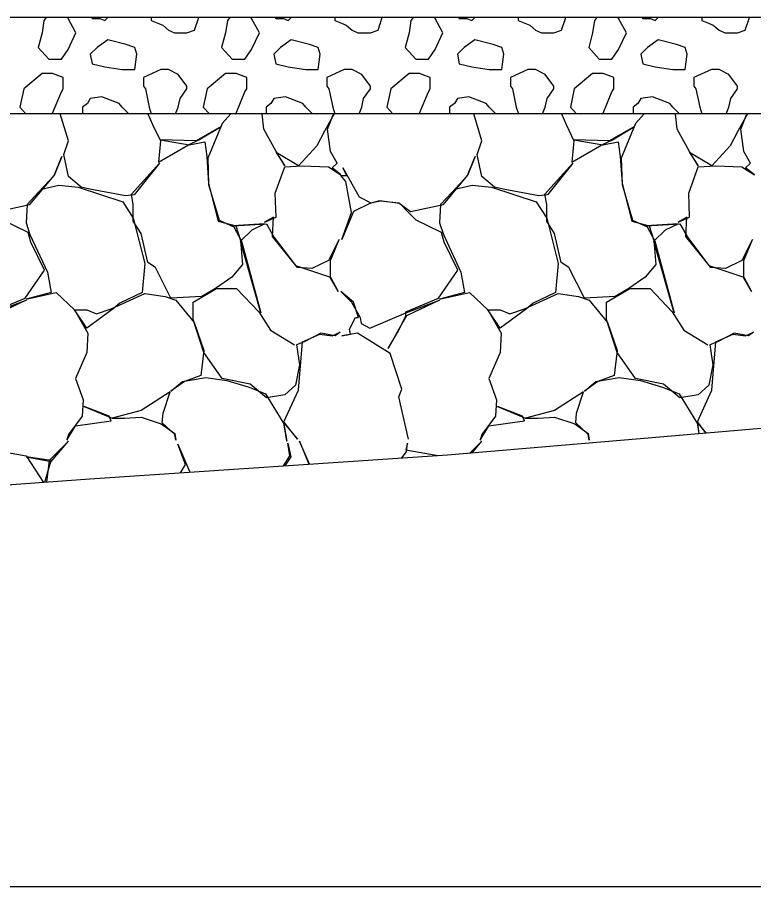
# Model space of a CAD drawing. Extents: x -26 to 4781, y -31 to 24738.
# Drawn here: x 2278.57 to 2286.2, y 7500 to 7509 of the extents above; entities that cross this region are included whole.
import ezdxf

# ---------------------------------------------------------------- set-up
doc = ezdxf.new("R2010")
doc.units = 0
for name, color, linetype in [('DESIGN - SHEET - Light Grid', 7, 'Continuous'), ('DESIGN - TRANSPORTATION - Proposed Layout Patterning', 7, 'Continuous'), ('GEOTECHNICAL – SCRATCH – Level 1', 7, 'Continuous'), ('SURVEY - GROUND - Top of Ground', 7, 'Continuous')]:
    doc.layers.add(name, color=color, linetype=linetype)

msp = doc.modelspace()

# ---------------------------------------------------------------- linework, layer by layer
at = {"layer": 'DESIGN - SHEET - Light Grid'}
msp.add_line((2000, 7500), (2300, 7500), dxfattribs=at)
at = {"layer": 'DESIGN - TRANSPORTATION - Proposed Layout Patterning'}
for p, q in [((2278.83, 7508.4191), (2278.64, 7508.2591)), ((2280.73, 7508.4191), (2280.54, 7508.2591)), ((2282.63, 7508.4191), (2282.44, 7508.2591)), ((2284.53, 7508.4191), (2284.34, 7508.2591)), ((2279.88, 7508.2891), (2279.9, 7508.2591)), ((2281.78, 7508.2891), (2281.8, 7508.2591)), ((2283.68, 7508.2891), (2283.7, 7508.2591)), ((2285.58, 7508.2891), (2285.6, 7508.2591))]:
    msp.add_line(p, q, dxfattribs=at)
for points in [[(2278.83, 7508.8391), (2278.79, 7508.6891), (2278.9, 7508.5691), (2279.03, 7508.5691), (2279.1, 7508.6691), (2279.18, 7508.8391), (2279.1, 7508.9891), (2279.0891, 7509)], [(2278.8731, 7509), (2278.85, 7508.9691), (2278.83, 7508.8391)], [(2279.3445, 7509), (2279.35, 7508.9891), (2279.43, 7508.9891), (2279.48, 7508.9691), (2279.5109, 7509)], [(2279.96, 7509), (2279.96, 7508.9691), (2280.03, 7508.9391), (2280.08, 7508.9191), (2280.14, 7508.8691)], [(2280.14, 7508.8691), (2280.2, 7508.8391), (2280.33, 7508.8391), (2280.41, 7508.8691), (2280.45, 7508.9891), (2280.45, 7509)], [(2280.73, 7508.8391), (2280.69, 7508.6891), (2280.8, 7508.5691), (2280.93, 7508.5691), (2281, 7508.6691), (2281.08, 7508.8391), (2281, 7508.9891), (2280.9891, 7509)], [(2280.7731, 7509), (2280.75, 7508.9691), (2280.73, 7508.8391)], [(2281.2445, 7509), (2281.25, 7508.9891), (2281.33, 7508.9891), (2281.38, 7508.9691), (2281.4109, 7509)], [(2281.86, 7509), (2281.86, 7508.9691), (2281.93, 7508.9391), (2281.98, 7508.9191), (2282.04, 7508.8691)], [(2282.04, 7508.8691), (2282.1, 7508.8391), (2282.23, 7508.8391), (2282.31, 7508.8691), (2282.35, 7508.9891), (2282.35, 7509)], [(2282.63, 7508.8391), (2282.59, 7508.6891), (2282.7, 7508.5691), (2282.83, 7508.5691), (2282.9, 7508.6691), (2282.98, 7508.8391), (2282.9, 7508.9891), (2282.8891, 7509)], [(2282.6731, 7509), (2282.65, 7508.9691), (2282.63, 7508.8391)], [(2283.1445, 7509), (2283.15, 7508.9891), (2283.23, 7508.9891), (2283.28, 7508.9691), (2283.3109, 7509)], [(2283.76, 7509), (2283.76, 7508.9691), (2283.83, 7508.9391), (2283.88, 7508.9191), (2283.94, 7508.8691)], [(2283.94, 7508.8691), (2284, 7508.8391), (2284.13, 7508.8391), (2284.21, 7508.8691), (2284.25, 7508.9891), (2284.25, 7509)], [(2284.53, 7508.8391), (2284.49, 7508.6891), (2284.6, 7508.5691), (2284.73, 7508.5691), (2284.8, 7508.6691), (2284.88, 7508.8391), (2284.8, 7508.9891), (2284.7891, 7509)], [(2284.5731, 7509), (2284.55, 7508.9691), (2284.53, 7508.8391)], [(2285.0445, 7509), (2285.05, 7508.9891), (2285.13, 7508.9891), (2285.18, 7508.9691), (2285.2109, 7509)], [(2285.66, 7509), (2285.66, 7508.9691), (2285.73, 7508.9391), (2285.78, 7508.9191), (2285.84, 7508.8691)], [(2285.84, 7508.8691), (2285.9, 7508.8391), (2286.03, 7508.8391), (2286.11, 7508.8691), (2286.15, 7508.9891), (2286.15, 7509)], [(2279.79, 7508.6891), (2279.7, 7508.7191), (2279.51, 7508.7691), (2279.4, 7508.6891), (2279.33, 7508.6191), (2279.35, 7508.5191), (2279.48, 7508.4891), (2279.66, 7508.4591), (2279.79, 7508.4591), (2279.81, 7508.6191), (2279.79, 7508.6891)], [(2281.69, 7508.6891), (2281.6, 7508.7191), (2281.41, 7508.7691), (2281.3, 7508.6891), (2281.23, 7508.6191), (2281.25, 7508.5191), (2281.38, 7508.4891), (2281.56, 7508.4591), (2281.69, 7508.4591), (2281.71, 7508.6191), (2281.69, 7508.6891)], [(2283.59, 7508.6891), (2283.5, 7508.7191), (2283.31, 7508.7691), (2283.2, 7508.6891), (2283.13, 7508.6191), (2283.15, 7508.5191), (2283.28, 7508.4891), (2283.46, 7508.4591), (2283.59, 7508.4591), (2283.61, 7508.6191), (2283.59, 7508.6891)], [(2285.49, 7508.6891), (2285.4, 7508.7191), (2285.21, 7508.7691), (2285.1, 7508.6891), (2285.03, 7508.6191), (2285.05, 7508.5191), (2285.18, 7508.4891), (2285.36, 7508.4591), (2285.49, 7508.4591), (2285.51, 7508.6191), (2285.49, 7508.6891)], [(2280.14, 7508.4591), (2280.08, 7508.4591), (2280.06, 7508.4591), (2279.88, 7508.3791), (2279.88, 7508.2891)], [(2280.33, 7508.2591), (2280.33, 7508.2891), (2280.24, 7508.4091), (2280.14, 7508.4591)], [(2282.04, 7508.4591), (2281.98, 7508.4591), (2281.96, 7508.4591), (2281.78, 7508.3791), (2281.78, 7508.2891)], [(2282.23, 7508.2591), (2282.23, 7508.2891), (2282.14, 7508.4091), (2282.04, 7508.4591)], [(2283.94, 7508.4591), (2283.88, 7508.4591), (2283.86, 7508.4591), (2283.68, 7508.3791), (2283.68, 7508.2891)], [(2284.13, 7508.2591), (2284.13, 7508.2891), (2284.04, 7508.4091), (2283.94, 7508.4591)], [(2285.84, 7508.4591), (2285.78, 7508.4591), (2285.76, 7508.4591), (2285.58, 7508.3791), (2285.58, 7508.2891)], [(2286.03, 7508.2591), (2286.03, 7508.2891), (2285.94, 7508.4091), (2285.84, 7508.4591)], [(2279.05, 7508.2591), (2279.05, 7508.3791), (2278.94, 7508.4191), (2278.83, 7508.4191)], [(2280.95, 7508.2591), (2280.95, 7508.3791), (2280.84, 7508.4191), (2280.73, 7508.4191)], [(2282.85, 7508.2591), (2282.85, 7508.3791), (2282.74, 7508.4191), (2282.63, 7508.4191)], [(2284.75, 7508.2591), (2284.75, 7508.3791), (2284.64, 7508.4191), (2284.53, 7508.4191)], [(2278.64, 7508.2591), (2278.6, 7508.0691), (2278.6628, 7508)], [(2278.9288, 7508), (2278.94, 7508.0091), (2279.03, 7508.2291), (2279.05, 7508.2591)], [(2279.9, 7508.2591), (2279.94, 7508.0691), (2279.9618, 7508)], [(2280.2123, 7508), (2280.24, 7508.0691), (2280.26, 7508.1591), (2280.33, 7508.2591)], [(2280.54, 7508.2591), (2280.5, 7508.0691), (2280.5628, 7508)], [(2280.8288, 7508), (2280.84, 7508.0091), (2280.93, 7508.2291), (2280.95, 7508.2591)], [(2281.8, 7508.2591), (2281.84, 7508.0691), (2281.8618, 7508)], [(2282.1123, 7508), (2282.14, 7508.0691), (2282.16, 7508.1591), (2282.23, 7508.2591)], [(2282.44, 7508.2591), (2282.4, 7508.0691), (2282.4628, 7508)], [(2282.7288, 7508), (2282.74, 7508.0091), (2282.83, 7508.2291), (2282.85, 7508.2591)], [(2283.7, 7508.2591), (2283.74, 7508.0691), (2283.7618, 7508)], [(2284.0123, 7508), (2284.04, 7508.0691), (2284.06, 7508.1591), (2284.13, 7508.2591)], [(2284.34, 7508.2591), (2284.3, 7508.0691), (2284.3628, 7508)], [(2284.6288, 7508), (2284.64, 7508.0091), (2284.73, 7508.2291), (2284.75, 7508.2591)], [(2285.6, 7508.2591), (2285.64, 7508.0691), (2285.6618, 7508)], [(2285.9123, 7508), (2285.94, 7508.0691), (2285.96, 7508.1591), (2286.03, 7508.2591)], [(2279.63, 7508.1091), (2279.45, 7508.1791), (2279.33, 7508.1591), (2279.3, 7508.1091), (2279.25, 7508.0691), (2279.25, 7508)], [(2281.53, 7508.1091), (2281.35, 7508.1791), (2281.23, 7508.1591), (2281.2, 7508.1091), (2281.15, 7508.0691), (2281.15, 7508)], [(2283.43, 7508.1091), (2283.25, 7508.1791), (2283.13, 7508.1591), (2283.1, 7508.1091), (2283.05, 7508.0691), (2283.05, 7508)], [(2285.33, 7508.1091), (2285.15, 7508.1791), (2285.03, 7508.1591), (2285, 7508.1091), (2284.95, 7508.0691), (2284.95, 7508)], [(2279.7291, 7508), (2279.66, 7508.0691), (2279.63, 7508.1091)], [(2281.6291, 7508), (2281.56, 7508.0691), (2281.53, 7508.1091)], [(2283.5291, 7508), (2283.46, 7508.0691), (2283.43, 7508.1091)], [(2285.4291, 7508), (2285.36, 7508.0691), (2285.33, 7508.1091)], [(2279.9269, 7508), (2279.9752, 7507.8913), (2280.0552, 7507.7213), (2280.0352, 7507.5013), (2280.3452, 7507.6813), (2280.4552, 7507.7313), (2280.6852, 7507.8713), (2280.4252, 7507.7213), (2280.0552, 7507.7313), (2280.3552, 7507.6813), (2280.5152, 7507.7113), (2280.5352, 7507.5613), (2280.5552, 7507.2813), (2280.6552, 7506.8913), (2280.8352, 7506.8413), (2280.8852, 7506.6913), (2280.9052, 7506.4413), (2280.7952, 7506.3113), (2280.6252, 7506.1913), (2280.4852, 7506.1113), (2280.1652, 7506.0913), (2280.0052, 7506.4113), (2279.9252, 7506.4613), (2279.8552, 7506.7613), (2279.7752, 7506.8913), (2279.7752, 7507.0613), (2279.7552, 7507.1713), (2280.0452, 7507.4913), (2279.7852, 7507.1613), (2279.6952, 7507.1513), (2279.3252, 7507.2213), (2279.2352, 7507.2413), (2279.1052, 7507.3513), (2279.0552, 7507.5813), (2279.1052, 7507.7213), (2279.0194, 7508)], [(2280.784, 7508), (2280.6952, 7507.9013), (2280.5452, 7507.5413), (2280.5552, 7507.2713), (2280.6652, 7506.9013), (2280.8152, 7506.8313), (2280.8952, 7506.6813), (2281.0952, 7505.9413), (2280.8852, 7506.6813), (2281.0052, 7506.8013), (2281.1352, 7506.8613), (2280.8052, 7506.8413), (2281.1552, 7506.8613), (2281.2352, 7506.7213), (2281.4552, 7506.4313), (2281.8152, 7506.3113), (2281.8952, 7506.1613), (2281.8152, 7506.3013), (2281.8152, 7506.4813), (2281.9052, 7506.7013), (2281.7952, 7506.4813), (2281.6252, 7506.4013), (2281.4752, 7506.4113), (2281.2152, 7506.7313), (2281.2252, 7506.9313), (2281.1352, 7506.8813), (2281.2552, 7506.9313), (2281.2452, 7507.1813), (2281.3452, 7507.4513), (2281.5252, 7507.4613), (2281.7952, 7507.4513), (2281.9252, 7507.3713), (2281.8352, 7507.4413), (2281.8852, 7507.4913), (2281.8152, 7507.6113), (2281.7852, 7507.8413), (2281.8452, 7507.9913), (2281.8539, 7508)], [(2281.8545, 7508), (2281.7552, 7507.8213), (2281.6752, 7507.6713), (2281.4852, 7507.4613), (2281.2552, 7507.6013), (2281.3452, 7507.4613), (2281.2552, 7507.6113), (2281.1252, 7507.8413), (2281.1082, 7508)], [(2284.2069, 7508), (2284.2552, 7507.8913), (2284.3352, 7507.7213), (2284.3152, 7507.5013), (2284.6252, 7507.6813), (2284.7352, 7507.7313), (2284.9652, 7507.8713), (2284.7052, 7507.7213), (2284.3352, 7507.7313), (2284.6352, 7507.6813), (2284.7952, 7507.7113), (2284.8152, 7507.5613), (2284.8352, 7507.2813), (2284.9352, 7506.8913), (2285.1152, 7506.8413), (2285.1652, 7506.6913), (2285.1852, 7506.4413), (2285.0752, 7506.3113), (2284.9052, 7506.1913), (2284.7652, 7506.1113), (2284.4452, 7506.0913), (2284.2852, 7506.4113), (2284.2052, 7506.4613), (2284.1352, 7506.7613), (2284.0552, 7506.8913), (2284.0552, 7507.0613), (2284.0352, 7507.1713), (2284.3252, 7507.4913), (2284.0652, 7507.1613), (2283.9752, 7507.1513), (2283.6052, 7507.2213), (2283.5152, 7507.2413), (2283.3852, 7507.3513), (2283.3352, 7507.5813), (2283.3852, 7507.7213), (2283.2994, 7508)], [(2285.064, 7508), (2284.9752, 7507.9013), (2284.8252, 7507.5413), (2284.8352, 7507.2713), (2284.9452, 7506.9013), (2285.0952, 7506.8313), (2285.1752, 7506.6813), (2285.3752, 7505.9413), (2285.1652, 7506.6813), (2285.2852, 7506.8013), (2285.4152, 7506.8613), (2285.0852, 7506.8413), (2285.4352, 7506.8613), (2285.5152, 7506.7213), (2285.7352, 7506.4313), (2286.0952, 7506.3113), (2286.1752, 7506.1613), (2286.0952, 7506.3013), (2286.0952, 7506.4813), (2286.1852, 7506.7013), (2286.0752, 7506.4813), (2285.9052, 7506.4013), (2285.7552, 7506.4113), (2285.4952, 7506.7313), (2285.5052, 7506.9313), (2285.4152, 7506.8813), (2285.5352, 7506.9313), (2285.5252, 7507.1813), (2285.6252, 7507.4513), (2285.8052, 7507.4613), (2286.0752, 7507.4513), (2286.2052, 7507.3713), (2286.1152, 7507.4413), (2286.1652, 7507.4913), (2286.0952, 7507.6113), (2286.0652, 7507.8413), (2286.1252, 7507.9913), (2286.1339, 7508)], [(2286.1345, 7508), (2286.0352, 7507.8213), (2285.9552, 7507.6713), (2285.7652, 7507.4613), (2285.5352, 7507.6013), (2285.6252, 7507.4613), (2285.5352, 7507.6113), (2285.4052, 7507.8413), (2285.3882, 7508)], [(2278.3652, 7506.9913), (2278.7052, 7507.0613), (2278.9552, 7507.3613), (2279.0352, 7507.5613), (2278.9552, 7507.3613), (2278.7952, 7507.1913), (2278.6752, 7507.0613), (2278.6652, 7506.8713), (2278.7052, 7506.7513), (2278.8852, 7506.3613), (2278.9252, 7506.1513), (2278.6652, 7506.0813), (2278.9752, 7506.1513), (2279.1652, 7505.9713), (2279.3052, 7505.7313), (2279.2952, 7505.5313), (2279.1752, 7505.2613), (2279.2552, 7505.0413), (2279.2452, 7504.8713), (2279.1052, 7504.6813), (2279.0852, 7504.6213), (2279.1752, 7504.7713), (2279.5452, 7504.8213), (2279.5252, 7504.8713), (2279.2652, 7504.9713), (2279.5552, 7504.8513), (2279.6852, 7504.8513), (2279.8552, 7504.8613), (2280.0652, 7504.7913), (2280.2052, 7504.6913), (2280.2152, 7504.6213), (2280.2052, 7504.6813), (2280.0752, 7504.8013), (2280.0852, 7504.9013), (2280.1552, 7505.1213), (2279.8552, 7504.9313), (2279.5552, 7504.8513)], [(2282.6252, 7504.6313), (2282.5252, 7505.0713), (2282.5552, 7505.1513), (2282.4352, 7505.5213), (2282.0952, 7505.7313), (2281.9352, 7505.7013), (2282.0252, 7505.7213), (2282.0152, 7505.7713), (2282.0752, 7505.8913), (2282.1052, 7505.8913), (2282.0552, 7506.0513), (2281.9252, 7506.1613), (2282.0352, 7506.0513), (2282.1252, 7505.8913), (2282.1352, 7505.8313), (2282.2252, 7505.7813), (2282.5952, 7505.9413), (2282.9452, 7506.0713), (2282.6052, 7505.9113), (2282.5252, 7505.7713), (2282.4152, 7505.5713), (2282.5252, 7505.7613), (2282.5952, 7505.9113), (2282.5952, 7505.9513), (2282.9352, 7506.0913), (2283.1352, 7506.3813), (2282.9952, 7506.6713), (2282.9652, 7506.7713), (2282.7052, 7506.9013), (2282.6252, 7506.9813), (2282.5352, 7507.0713), (2282.3252, 7507.1013), (2282.2252, 7507.0713), (2282.0552, 7506.9913), (2281.9352, 7506.7013), (2282.0352, 7506.9813), (2281.9752, 7507.3013), (2281.9252, 7507.3613), (2281.9852, 7507.3613), (2281.9452, 7507.4413), (2282.1152, 7507.1413), (2282.2352, 7507.0813), (2282.3352, 7507.1013), (2282.5252, 7507.0813), (2282.6452, 7506.9913), (2282.9852, 7507.0613), (2283.2352, 7507.3613), (2283.3152, 7507.5613), (2283.2352, 7507.3613), (2283.0752, 7507.1913), (2282.9552, 7507.0613), (2282.9452, 7506.8713), (2282.9852, 7506.7513), (2283.1652, 7506.3613), (2283.2052, 7506.1513), (2282.9452, 7506.0813), (2283.2552, 7506.1513), (2283.4452, 7505.9713), (2283.5852, 7505.7313), (2283.5752, 7505.5313), (2283.4552, 7505.2613), (2283.5352, 7505.0413), (2283.5252, 7504.8713), (2283.3852, 7504.6813), (2283.3652, 7504.6213), (2283.4552, 7504.7713), (2283.8252, 7504.8213), (2283.8052, 7504.8713), (2283.5452, 7504.9713), (2283.8352, 7504.8513), (2283.9652, 7504.8513), (2284.1352, 7504.8613), (2284.3452, 7504.7913), (2284.4852, 7504.6913), (2284.4952, 7504.6213), (2284.4852, 7504.6813), (2284.3552, 7504.8013), (2284.3652, 7504.9013), (2284.4352, 7505.1213), (2284.1352, 7504.9313), (2283.8352, 7504.8513)], [(2278.8252, 7507.2213), (2279.0052, 7507.2613), (2279.2052, 7507.2413), (2279.6652, 7507.0913), (2279.7752, 7506.9213), (2279.8952, 7506.4513), (2279.8652, 7506.1513), (2279.6352, 7506.0413), (2279.5652, 7505.9813), (2279.2952, 7505.7813), (2279.1652, 7505.9713), (2279.2952, 7505.9713), (2279.3952, 7505.9313), (2279.5452, 7505.9813), (2279.8952, 7506.1413), (2280.1052, 7506.1113), (2280.2152, 7506.0713), (2280.4052, 7505.8413), (2280.5052, 7505.5513), (2280.4752, 7505.2913), (2280.3052, 7505.2313), (2280.1652, 7505.1313), (2280.2852, 7505.2313), (2280.5252, 7505.2713), (2280.7452, 7505.2413), (2280.9752, 7505.1713), (2281.1452, 7505.1013), (2281.3352, 7504.7913), (2281.3652, 7504.6113), (2281.3352, 7504.8013), (2281.4752, 7504.6313), (2281.3352, 7504.8113), (2281.4852, 7505.1413), (2281.5252, 7505.6413), (2281.7052, 7505.7213), (2281.8352, 7505.7013), (2281.9152, 7505.7413), (2281.8652, 7505.7013), (2281.7152, 7505.7313), (2281.5452, 7505.6413), (2281.4652, 7505.6113), (2281.4952, 7505.4013), (2281.4552, 7505.1913), (2281.3452, 7505.0913), (2281.1552, 7505.0613), (2280.9852, 7505.2013), (2280.6952, 7505.2613), (2280.5052, 7505.5313), (2280.3952, 7505.8713), (2280.3952, 7506.0513), (2280.6352, 7506.1913), (2280.8452, 7506.1913), (2281.0752, 7505.9513), (2281.1952, 7505.7613), (2281.4452, 7505.6113)], [(2283.1052, 7507.2213), (2283.2852, 7507.2613), (2283.4852, 7507.2413), (2283.9452, 7507.0913), (2284.0552, 7506.9213), (2284.1752, 7506.4513), (2284.1452, 7506.1513), (2283.9152, 7506.0413), (2283.8452, 7505.9813), (2283.5752, 7505.7813), (2283.4452, 7505.9713), (2283.5752, 7505.9713), (2283.6752, 7505.9313), (2283.8252, 7505.9813), (2284.1752, 7506.1413), (2284.3852, 7506.1113), (2284.4952, 7506.0713), (2284.6852, 7505.8413), (2284.7852, 7505.5513), (2284.7552, 7505.2913), (2284.5852, 7505.2313), (2284.4452, 7505.1313), (2284.5652, 7505.2313), (2284.8052, 7505.2713), (2285.0252, 7505.2413), (2285.2552, 7505.1713), (2285.4252, 7505.1013), (2285.6152, 7504.7913), (2285.6319, 7504.6909)], [(2278.3152, 7505.9513), (2278.6552, 7506.0913), (2278.8552, 7506.3813), (2278.7152, 7506.6713), (2278.6852, 7506.7713), (2278.4252, 7506.9013)], [(2285.704, 7504.6971), (2285.6152, 7504.8113), (2285.7652, 7505.1413), (2285.8052, 7505.6413), (2285.9852, 7505.7213), (2286.1152, 7505.7013), (2286.1952, 7505.7413), (2286.1452, 7505.7013), (2285.9952, 7505.7313), (2285.8252, 7505.6413), (2285.7452, 7505.6113), (2285.7752, 7505.4013), (2285.7352, 7505.1913), (2285.6252, 7505.0913), (2285.4352, 7505.0613), (2285.2652, 7505.2013), (2284.9752, 7505.2613), (2284.7852, 7505.5313), (2284.6752, 7505.8713), (2284.6752, 7506.0513), (2284.9152, 7506.1913), (2285.1252, 7506.1913), (2285.3552, 7505.9513), (2285.4752, 7505.7613), (2285.7252, 7505.6113)], [(2278.3152, 7505.9413), (2278.6652, 7506.0713), (2278.3252, 7505.9113)], [(2285.6326, 7504.6909), (2285.6152, 7504.8013), (2285.7012, 7504.6968)], [(2278.0257, 7504.1266), (2278.1652, 7504.3513), (2277.9052, 7504.2113), (2278.2352, 7504.3913), (2278.3252, 7504.5013), (2278.3352, 7504.5913), (2278.3152, 7504.5213), (2278.6652, 7504.4613), (2278.8456, 7504.1859)], [(2278.8597, 7504.1869), (2278.9252, 7504.4113), (2278.6652, 7504.4513), (2278.9252, 7504.4013), (2279.1052, 7504.6113), (2278.9052, 7504.4113), (2278.8773, 7504.1881)], [(2280.2627, 7504.2838), (2280.3152, 7504.3713), (2280.2352, 7504.5813), (2280.3612, 7504.2904)], [(2281.3297, 7504.3558), (2281.3952, 7504.4613), (2281.3752, 7504.5913), (2281.4052, 7504.4513), (2281.3454, 7504.3568)], [(2281.5999, 7504.374), (2281.4952, 7504.6113), (2281.5931, 7504.3735)], [(2282.5537, 7504.4383), (2282.6052, 7504.5013), (2282.6152, 7504.5913), (2282.5952, 7504.5213), (2282.9306, 7504.4638)], [(2283.2828, 7504.4919), (2283.3852, 7504.6113), (2283.2642, 7504.4903)]]:
    msp.add_lwpolyline(points, dxfattribs=at)
at = {"layer": 'GEOTECHNICAL – SCRATCH – Level 1'}
for p, q in [((2324.8615, 7509), (2241.5659, 7509)), ((2319.0765, 7508), (2238.5659, 7508))]:
    msp.add_line(p, q, dxfattribs=at)
at = {"layer": 'SURVEY - GROUND - Top of Ground'}
msp.add_lwpolyline([(2232.7785, 7501.7138), (2238.6963, 7501.8845), (2241.0417, 7502.0247), (2244.1909, 7502.1378), (2249.0952, 7502.4012), (2252.2747, 7502.5633), (2254.3899, 7502.7073), (2256.0927, 7502.7654), (2261.7825, 7503.0748), (2266.1665, 7503.2875), (2269.0955, 7503.502), (2271.1105, 7503.6308), (2275.6121, 7503.9522), (2279.3262, 7504.2206), (2283.0279, 7504.4703), (2285.2266, 7504.6561), (2289.3421, 7505.0095), (2298.5272, 7505.7169), (2300, 7505.8337), (2303.265, 7506.0927), (2308.549, 7506.644), (2310.698, 7506.8669), (2312.2752, 7507.0651), (2321.1965, 7508.2914)], dxfattribs=at)

doc.saveas('drawing.dxf')
